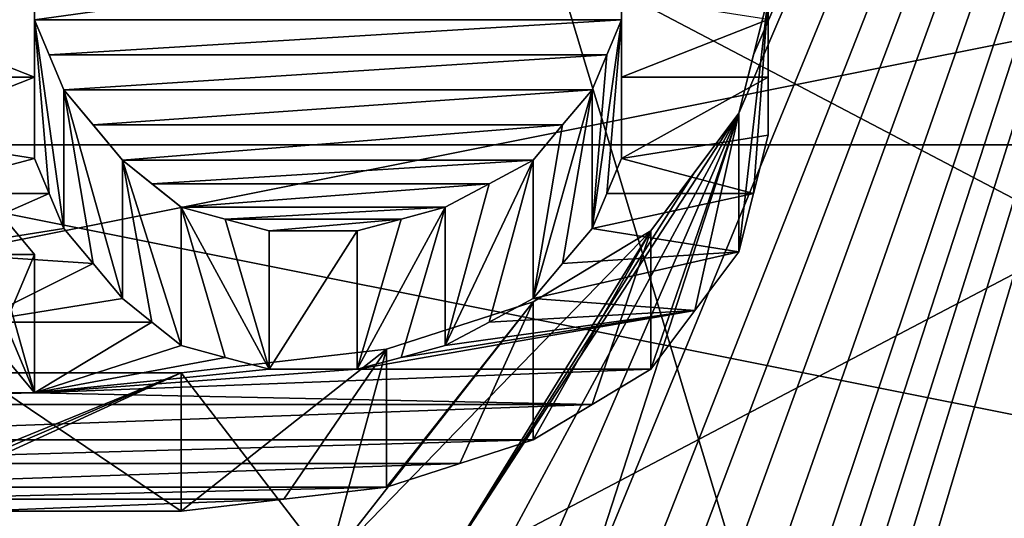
# Model space of a CAD drawing. Header units: millimetres. Extents: x -20 to 172, y -100 to 100.
# Tile 292 of 346: x 119.79 to 123.36, y 26.7 to 28.51. Entities that reach past the tile are written whole.
import ezdxf

# ---------------------------------------------------------------- set-up
doc = ezdxf.new("R2010")
doc.units = ezdxf.units.MM
doc.header["$LTSCALE"] = 37.722908
for name, color, linetype in [('1', 7, 'CONTINUOUS'), ('1803', 7, 'CONTINUOUS'), ('1820', 7, 'CONTINUOUS'), ('2406', 7, 'CONTINUOUS'), ('2407', 7, 'CONTINUOUS'), ('3', 7, 'CONTINUOUS'), ('3021', 7, 'CONTINUOUS'), ('3038', 7, 'CONTINUOUS'), ('3327', 7, 'CONTINUOUS'), ('3328', 7, 'CONTINUOUS'), ('3337', 7, 'CONTINUOUS'), ('3338', 7, 'CONTINUOUS'), ('3339', 7, 'CONTINUOUS'), ('3340', 7, 'CONTINUOUS'), ('3341', 7, 'CONTINUOUS'), ('3342', 7, 'CONTINUOUS'), ('3343', 7, 'CONTINUOUS'), ('3344', 7, 'CONTINUOUS'), ('3345', 7, 'CONTINUOUS'), ('3346', 7, 'CONTINUOUS'), ('3398', 7, 'CONTINUOUS'), ('3399', 7, 'CONTINUOUS'), ('3400', 7, 'CONTINUOUS'), ('3401', 7, 'CONTINUOUS'), ('3402', 7, 'CONTINUOUS'), ('3403', 7, 'CONTINUOUS'), ('3404', 7, 'CONTINUOUS'), ('3417', 7, 'CONTINUOUS'), ('3418', 7, 'CONTINUOUS'), ('3624', 7, 'CONTINUOUS'), ('3625', 7, 'CONTINUOUS'), ('3628', 7, 'CONTINUOUS'), ('3629', 7, 'CONTINUOUS'), ('3630', 7, 'CONTINUOUS'), ('3631', 7, 'CONTINUOUS'), ('43', 7, 'CONTINUOUS'), ('48', 7, 'CONTINUOUS')]:
    doc.layers.add(name, color=color, linetype=linetype)

msp = doc.modelspace()

# ---------------------------------------------------------------- linework, layer by layer
at = {"layer": '1', "color": 250, "linetype": 'Continuous', "true_color": 0x323232}
for points in [[(157, 29.75), (-19.8395, 29.75), (-19.8395, 25.7643, -14.875), (157, 29.75)], [(157, 25.7643, -14.875), (157, 29.75), (-19.8395, 25.7643, -14.875), (157, 25.7643, -14.875)]]:
    msp.add_3dface(points, dxfattribs=at)
at = {"layer": '1803', "color": 250, "linetype": 'Continuous', "true_color": 0x323232}
for points in [[(153.1595, 21.125, -36.5896), (153.1595, 34.3891, -24.5448), (86.8405, 21.125, -36.5896), (153.1595, 21.125, -36.5896)], [(86.8405, 21.125, -36.5896), (153.1595, 34.3891, -24.5448), (86.8405, 34.3891, -24.5448), (86.8405, 21.125, -36.5896)]]:
    msp.add_3dface(points, dxfattribs=at)
at = {"layer": '1820', "color": 250, "linetype": 'Continuous', "true_color": 0x323232}
for points in [[(126.2299, 37.1295, -30.8134), (126.2299, 24.125, -41.7857), (122.4469, 37.1167, -30.8288), (126.2299, 37.1295, -30.8134)], [(122.4469, 37.1167, -30.8288), (126.2299, 24.125, -41.7857), (122.3936, 36.9029, -31.0844), (122.4469, 37.1167, -30.8288)], [(122.3936, 36.9029, -31.0844), (126.2299, 24.125, -41.7857), (122.2343, 36.7243, -31.2952), (122.3936, 36.9029, -31.0844)], [(122.2343, 36.7243, -31.2952), (126.2299, 24.125, -41.7857), (122.0745, 36.5444, -31.5051), (122.2343, 36.7243, -31.2952)], [(122.0745, 36.5444, -31.5051), (126.2299, 24.125, -41.7857), (121.915, 36.4363, -31.63), (122.0745, 36.5444, -31.5051)], [(121.915, 36.4363, -31.63), (126.2299, 24.125, -41.7857), (121.7553, 36.3277, -31.7547), (121.915, 36.4363, -31.63)], [(121.7553, 36.3277, -31.7547), (126.2299, 24.125, -41.7857), (121.5427, 36.2552, -31.8374), (121.7553, 36.3277, -31.7547)], [(121.5427, 36.2552, -31.8374), (126.2299, 24.125, -41.7857), (121.3298, 36.1825, -31.92), (121.5427, 36.2552, -31.8374)], [(121.3298, 36.1825, -31.92), (126.2299, 24.125, -41.7857), (121.1703, 36.1462, -31.9612), (121.3298, 36.1825, -31.92)], [(121.1703, 36.1462, -31.9612), (126.2299, 24.125, -41.7857), (121.0106, 36.1098, -32.0023), (121.1703, 36.1462, -31.9612)], [(121.0106, 36.1098, -32.0023), (126.2299, 24.125, -41.7857), (120.7448, 36.0733, -32.0433), (121.0106, 36.1098, -32.0023)], [(120.7448, 36.0733, -32.0433), (126.2299, 24.125, -41.7857), (120.4787, 36.0369, -32.0844), (120.7448, 36.0733, -32.0433)], [(119.0957, 26.6764, -40.2049), (119.5213, 36.0369, -32.0844), (122.5, 26.1526, -40.5476), (119.0957, 26.6764, -40.2049)], [(120.4787, 36.0369, -32.0844), (126.2299, 24.125, -41.7857), (119.5213, 36.0369, -32.0844), (120.4787, 36.0369, -32.0844)], [(119.5213, 36.0369, -32.0844), (126.2299, 24.125, -41.7857), (122.5, 26.1526, -40.5476), (119.5213, 36.0369, -32.0844)]]:
    msp.add_3dface(points, dxfattribs=at)
at = {"layer": '2406', "color": 250, "linetype": 'Continuous', "true_color": 0x323232}
for points in [[(81.5, 31.6164, -35.1136), (158.5, 14.6011, -44.9374), (81.5, 14.6011, -44.9374), (81.5, 31.6164, -35.1136)], [(158.5, 31.6164, -35.1136), (158.5, 14.6011, -44.9374), (81.5, 31.6164, -35.1136), (158.5, 31.6164, -35.1136)]]:
    msp.add_3dface(points, dxfattribs=at)
at = {"layer": '2407', "color": 250, "linetype": 'Continuous', "true_color": 0x323232}
for points in [[(158.5, 32.9547, -36.5999), (158.5, 15.2191, -46.8395), (81.5, 32.9547, -36.5999), (158.5, 32.9547, -36.5999)], [(81.5, 32.9547, -36.5999), (158.5, 15.2191, -46.8395), (81.5, 15.2191, -46.8395), (81.5, 32.9547, -36.5999)]]:
    msp.add_3dface(points, dxfattribs=at)
at = {"layer": '3', "color": 250, "linetype": 'Continuous', "true_color": 0x323232}
for points in [[(-19.8395, 29.75), (157, 29.75), (157, 25.7643, 14.875), (-19.8395, 29.75)], [(-19.8395, 29.75), (157, 25.7643, 14.875), (-19.8395, 25.7643, 14.875), (-19.8395, 29.75)]]:
    msp.add_3dface(points, dxfattribs=at)
at = {"layer": '3021', "color": 250, "linetype": 'Continuous', "true_color": 0x323232}
for points in [[(153.1595, 34.3891, 24.5448), (153.1595, 21.125, 36.5896), (86.8405, 34.3891, 24.5448), (153.1595, 34.3891, 24.5448)], [(86.8405, 34.3891, 24.5448), (153.1595, 21.125, 36.5896), (86.8405, 21.125, 36.5896), (86.8405, 34.3891, 24.5448)]]:
    msp.add_3dface(points, dxfattribs=at)
at = {"layer": '3038', "color": 250, "linetype": 'Continuous', "true_color": 0x323232}
for points in [[(121.9681, 26.2752, 40.4682), (126.2299, 37.1295, 30.8134), (121.8085, 26.3626, 40.4113), (121.9681, 26.2752, 40.4682)], [(121.8085, 26.3626, 40.4113), (126.2299, 37.1295, 30.8134), (122.3936, 28.1724, 39.1711), (121.8085, 26.3626, 40.4113)], [(122.0745, 26.1438, 40.5532), (126.2299, 37.1295, 30.8134), (121.9681, 26.2752, 40.4682), (122.0745, 26.1438, 40.5532)], [(122.1809, 26.0122, 40.6378), (126.2299, 37.1295, 30.8134), (122.0745, 26.1438, 40.5532), (122.1809, 26.0122, 40.6378)], [(122.2872, 25.8363, 40.7498), (126.2299, 37.1295, 30.8134), (122.1809, 26.0122, 40.6378), (122.2872, 25.8363, 40.7498)], [(122.3936, 25.66, 40.8611), (126.2299, 37.1295, 30.8134), (122.2872, 25.8363, 40.7498), (122.3936, 25.66, 40.8611)], [(122.4468, 25.4832, 40.9715), (126.2299, 37.1295, 30.8134), (122.3936, 25.66, 40.8611), (122.4468, 25.4832, 40.9715)], [(122.3936, 28.1724, 39.1711), (126.2299, 37.1295, 30.8134), (122.4468, 28.3846, 39.0176), (122.3936, 28.1724, 39.1711)], [(122.5, 25.306, 41.0813), (126.2299, 37.1295, 30.8134), (122.4468, 25.4832, 40.9715), (122.5, 25.306, 41.0813)], [(122.4468, 28.3846, 39.0176), (126.2299, 37.1295, 30.8134), (122.5, 28.596, 38.863), (122.4468, 28.3846, 39.0176)], [(126.2299, 24.125, 41.7857), (126.2299, 37.1295, 30.8134), (122.5, 24.5926, 41.5123), (126.2299, 24.125, 41.7857)], [(122.5, 24.5926, 41.5123), (126.2299, 37.1295, 30.8134), (122.5, 24.9502, 41.2983), (122.5, 24.5926, 41.5123)], [(122.5, 24.9502, 41.2983), (126.2299, 37.1295, 30.8134), (122.5, 25.306, 41.0813), (122.5, 24.9502, 41.2983)], [(121.9681, 28.5115, 38.925), (121.9681, 28.8068, 38.707), (119.8404, 28.5115, 38.925), (121.9681, 28.5115, 38.925)], [(119.8404, 28.5115, 38.925), (121.9681, 28.8068, 38.707), (119.8404, 28.8068, 38.707), (119.8404, 28.5115, 38.925)], [(119.8936, 28.3846, 39.0177), (121.9681, 28.5115, 38.925), (119.8404, 28.5115, 38.925), (119.8936, 28.3846, 39.0177)], [(121.9149, 28.3846, 39.0177), (121.9681, 28.5115, 38.925), (119.8936, 28.3846, 39.0177), (121.9149, 28.3846, 39.0177)], [(119.9468, 28.2574, 39.1099), (121.9149, 28.3846, 39.0177), (119.8936, 28.3846, 39.0177), (119.9468, 28.2574, 39.1099)], [(121.8617, 28.2574, 39.1099), (121.9149, 28.3846, 39.0177), (119.9468, 28.2574, 39.1099), (121.8617, 28.2574, 39.1099)], [(120.0532, 28.13, 39.2016), (121.8617, 28.2574, 39.1099), (119.9468, 28.2574, 39.1099), (120.0532, 28.13, 39.2016)], [(121.7553, 28.13, 39.2016), (121.8617, 28.2574, 39.1099), (120.0532, 28.13, 39.2016), (121.7553, 28.13, 39.2016)], [(121.3298, 26.5371, 40.297), (121.4894, 26.4935, 40.3256), (122.3936, 28.1724, 39.1711), (121.3298, 26.5371, 40.297)], [(122.2341, 27.9597, 39.3233), (121.3298, 26.5371, 40.297), (122.3936, 28.1724, 39.1711), (122.2341, 27.9597, 39.3233)], [(121.4894, 26.4935, 40.3256), (121.6489, 26.4499, 40.3542), (122.3936, 28.1724, 39.1711), (121.4894, 26.4935, 40.3256)], [(121.6489, 26.4499, 40.3542), (121.8085, 26.3626, 40.4113), (122.3936, 28.1724, 39.1711), (121.6489, 26.4499, 40.3542)], [(120.1596, 28.0022, 39.293), (121.7553, 28.13, 39.2016), (120.0532, 28.13, 39.2016), (120.1596, 28.0022, 39.293)], [(121.6489, 28.0022, 39.293), (121.7553, 28.13, 39.2016), (120.1596, 28.0022, 39.293), (121.6489, 28.0022, 39.293)], [(120.2659, 27.917, 39.3536), (121.6489, 28.0022, 39.293), (120.1596, 28.0022, 39.293), (120.2659, 27.917, 39.3536)], [(121.4894, 27.917, 39.3536), (121.6489, 28.0022, 39.293), (120.2659, 27.917, 39.3536), (121.4894, 27.917, 39.3536)], [(122.0745, 27.7461, 39.4743), (121.3298, 26.5371, 40.297), (122.2341, 27.9597, 39.3233), (122.0745, 27.7461, 39.4743)], [(119.8404, 27.6605, 39.5343), (119.6276, 27.9171, 39.3535), (119.6277, 27.6605, 39.5343), (119.8404, 27.6605, 39.5343)], [(120.3723, 27.8316, 39.414), (121.4894, 27.917, 39.3536), (120.2659, 27.917, 39.3536), (120.3723, 27.8316, 39.414)], [(121.3298, 27.8316, 39.414), (121.4894, 27.917, 39.3536), (120.3723, 27.8316, 39.414), (121.3298, 27.8316, 39.414)], [(120.5319, 27.7888, 39.4442), (121.3298, 27.8316, 39.414), (120.3723, 27.8316, 39.414), (120.5319, 27.7888, 39.4442)], [(121.1702, 27.7888, 39.4442), (121.3298, 27.8316, 39.414), (120.5319, 27.7888, 39.4442), (121.1702, 27.7888, 39.4442)], [(120.6915, 27.7461, 39.4743), (121.1702, 27.7888, 39.4442), (120.5319, 27.7888, 39.4442), (120.6915, 27.7461, 39.4743)], [(121.0106, 27.7461, 39.4743), (121.1702, 27.7888, 39.4442), (120.6915, 27.7461, 39.4743), (121.0106, 27.7461, 39.4743)], [(120.9043, 26.5371, 40.297), (121.3298, 26.5371, 40.297), (122.0745, 27.7461, 39.4743), (120.9043, 26.5371, 40.297)], [(121.6489, 27.4889, 39.6538), (120.9043, 26.5371, 40.297), (122.0745, 27.7461, 39.4743), (121.6489, 27.4889, 39.6538)], [(121.117, 27.3168, 39.7725), (120.9043, 26.5371, 40.297), (121.6489, 27.4889, 39.6538), (121.117, 27.3168, 39.7725)], [(120.3723, 27.2307, 39.8316), (120.9043, 26.5371, 40.297), (121.117, 27.3168, 39.7725), (120.3723, 27.2307, 39.8316)], [(118.2447, 26.3626, 40.4113), (118.4575, 26.4063, 40.3828), (120.3723, 27.2307, 39.8316), (118.2447, 26.3626, 40.4113)], [(119.6277, 27.2307, 39.8316), (118.2447, 26.3626, 40.4113), (120.3723, 27.2307, 39.8316), (119.6277, 27.2307, 39.8316)], [(118.4575, 26.4063, 40.3828), (118.6702, 26.4499, 40.3542), (120.3723, 27.2307, 39.8316), (118.4575, 26.4063, 40.3828)], [(118.6702, 26.4499, 40.3542), (120.9043, 26.5371, 40.297), (120.3723, 27.2307, 39.8316), (118.6702, 26.4499, 40.3542)]]:
    msp.add_3dface(points, dxfattribs=at)
at = {"layer": '3327', "color": 250, "linetype": 'Continuous', "true_color": 0x323232}
for points in [[(119.8404, 27.6605, 39.5343), (119.6277, 27.6605, 39.5343), (119.6277, 27.1585, 38.6649), (119.8404, 27.6605, 39.5343)], [(119.8404, 27.1585, 38.6649), (119.8404, 27.6605, 39.5343), (119.6277, 27.1585, 38.6649), (119.8404, 27.1585, 38.6649)]]:
    msp.add_3dface(points, dxfattribs=at)
at = {"layer": '3328', "color": 250, "linetype": 'Continuous', "true_color": 0x323232}
for points in [[(119.4149, 28.1724, 39.1711), (119.6276, 27.9171, 39.3535), (119.8404, 27.1585, 38.6649), (119.4149, 28.1724, 39.1711)], [(119.6276, 27.4148, 38.4836), (119.4149, 28.1724, 39.1711), (119.8404, 27.1585, 38.6649), (119.6276, 27.4148, 38.4836)], [(119.6276, 27.9171, 39.3535), (119.8404, 27.6605, 39.5343), (119.8404, 27.1585, 38.6649), (119.6276, 27.9171, 39.3535)]]:
    msp.add_3dface(points, dxfattribs=at)
at = {"layer": '3337', "color": 250, "linetype": 'Continuous', "true_color": 0x323232}
for points in [[(119.8404, 28.5115, 38.925), (119.8404, 28.8068, 38.707), (119.8404, 29.1004, 38.4867), (119.8404, 28.5115, 38.925)], [(119.8404, 28.5115, 38.925), (119.8404, 29.1004, 38.4867), (119.8404, 28.0085, 38.0538), (119.8404, 28.5115, 38.925)], [(119.8404, 28.0085, 38.0538), (119.8404, 29.1004, 38.4867), (119.8404, 28.3033, 37.835), (119.8404, 28.0085, 38.0538)], [(119.8404, 28.3033, 37.835), (119.8404, 29.1004, 38.4867), (119.8404, 28.5965, 37.6139), (119.8404, 28.3033, 37.835)]]:
    msp.add_3dface(points, dxfattribs=at)
at = {"layer": '3338', "color": 250, "linetype": 'Continuous', "true_color": 0x323232}
for points in [[(119.9468, 28.2574, 39.1099), (119.8936, 28.3846, 39.0177), (119.8404, 28.5115, 38.925), (119.9468, 28.2574, 39.1099)], [(119.9468, 28.2574, 39.1099), (119.8404, 28.5115, 38.925), (119.9468, 27.7547, 38.2392), (119.9468, 28.2574, 39.1099)], [(119.9468, 27.7547, 38.2392), (119.8404, 28.5115, 38.925), (119.8936, 27.8817, 38.1467), (119.9468, 27.7547, 38.2392)], [(119.8936, 27.8817, 38.1467), (119.8404, 28.5115, 38.925), (119.8404, 28.0085, 38.0538), (119.8936, 27.8817, 38.1467)]]:
    msp.add_3dface(points, dxfattribs=at)
at = {"layer": '3339', "color": 250, "linetype": 'Continuous', "true_color": 0x323232}
for points in [[(120.1596, 28.0022, 39.293), (120.0532, 28.13, 39.2016), (119.9468, 28.2574, 39.1099), (120.1596, 28.0022, 39.293)], [(120.1596, 28.0022, 39.293), (119.9468, 28.2574, 39.1099), (120.1596, 27.4999, 38.4229), (120.1596, 28.0022, 39.293)], [(120.1596, 27.4999, 38.4229), (119.9468, 28.2574, 39.1099), (120.0532, 27.6275, 38.3313), (120.1596, 27.4999, 38.4229)], [(120.0532, 27.6275, 38.3313), (119.9468, 28.2574, 39.1099), (119.9468, 27.7547, 38.2392), (120.0532, 27.6275, 38.3313)]]:
    msp.add_3dface(points, dxfattribs=at)
at = {"layer": '3340', "color": 250, "linetype": 'Continuous', "true_color": 0x323232}
for points in [[(120.3723, 27.8316, 39.414), (120.2659, 27.917, 39.3536), (120.1596, 28.0022, 39.293), (120.3723, 27.8316, 39.414)], [(120.3723, 27.8316, 39.414), (120.1596, 28.0022, 39.293), (120.3723, 27.3294, 38.5443), (120.3723, 27.8316, 39.414)], [(120.3723, 27.3294, 38.5443), (120.1596, 28.0022, 39.293), (120.2659, 27.4147, 38.4837), (120.3723, 27.3294, 38.5443)], [(120.2659, 27.4147, 38.4837), (120.1596, 28.0022, 39.293), (120.1596, 27.4999, 38.4229), (120.2659, 27.4147, 38.4837)]]:
    msp.add_3dface(points, dxfattribs=at)
at = {"layer": '3341', "color": 250, "linetype": 'Continuous', "true_color": 0x323232}
for points in [[(120.3723, 27.8316, 39.414), (120.6915, 27.244, 38.6047), (120.5319, 27.7888, 39.4442), (120.3723, 27.8316, 39.414)], [(120.6915, 27.244, 38.6047), (120.3723, 27.8316, 39.414), (120.5319, 27.2868, 38.5745), (120.6915, 27.244, 38.6047)], [(120.5319, 27.2868, 38.5745), (120.3723, 27.8316, 39.414), (120.3723, 27.3294, 38.5443), (120.5319, 27.2868, 38.5745)], [(120.6915, 27.7461, 39.4743), (120.5319, 27.7888, 39.4442), (120.6915, 27.244, 38.6047), (120.6915, 27.7461, 39.4743)]]:
    msp.add_3dface(points, dxfattribs=at)
at = {"layer": '3342', "color": 250, "linetype": 'Continuous', "true_color": 0x323232}
for points in [[(121.0106, 27.7461, 39.4743), (120.6915, 27.7461, 39.4743), (120.6915, 27.244, 38.6047), (121.0106, 27.7461, 39.4743)], [(121.0106, 27.244, 38.6047), (121.0106, 27.7461, 39.4743), (120.6915, 27.244, 38.6047), (121.0106, 27.244, 38.6047)]]:
    msp.add_3dface(points, dxfattribs=at)
at = {"layer": '3343', "color": 250, "linetype": 'Continuous', "true_color": 0x323232}
for points in [[(121.3298, 27.8316, 39.414), (121.1702, 27.7888, 39.4442), (121.0106, 27.244, 38.6047), (121.3298, 27.8316, 39.414)], [(121.1702, 27.2868, 38.5745), (121.3298, 27.8316, 39.414), (121.0106, 27.244, 38.6047), (121.1702, 27.2868, 38.5745)], [(121.3298, 27.3294, 38.5443), (121.3298, 27.8316, 39.414), (121.1702, 27.2868, 38.5745), (121.3298, 27.3294, 38.5443)], [(121.1702, 27.7888, 39.4442), (121.0106, 27.7461, 39.4743), (121.0106, 27.244, 38.6047), (121.1702, 27.7888, 39.4442)]]:
    msp.add_3dface(points, dxfattribs=at)
at = {"layer": '3344', "color": 250, "linetype": 'Continuous', "true_color": 0x323232}
for points in [[(121.6489, 28.0022, 39.293), (121.4894, 27.917, 39.3536), (121.3298, 27.3294, 38.5443), (121.6489, 28.0022, 39.293)], [(121.4894, 27.4147, 38.4837), (121.6489, 28.0022, 39.293), (121.3298, 27.3294, 38.5443), (121.4894, 27.4147, 38.4837)], [(121.6489, 27.4999, 38.4229), (121.6489, 28.0022, 39.293), (121.4894, 27.4147, 38.4837), (121.6489, 27.4999, 38.4229)], [(121.4894, 27.917, 39.3536), (121.3298, 27.8316, 39.414), (121.3298, 27.3294, 38.5443), (121.4894, 27.917, 39.3536)]]:
    msp.add_3dface(points, dxfattribs=at)
at = {"layer": '3345', "color": 250, "linetype": 'Continuous', "true_color": 0x323232}
for points in [[(121.8617, 28.2574, 39.1099), (121.7553, 28.13, 39.2016), (121.6489, 27.4999, 38.4229), (121.8617, 28.2574, 39.1099)], [(121.7553, 27.6275, 38.3313), (121.8617, 28.2574, 39.1099), (121.6489, 27.4999, 38.4229), (121.7553, 27.6275, 38.3313)], [(121.8617, 27.7547, 38.2392), (121.8617, 28.2574, 39.1099), (121.7553, 27.6275, 38.3313), (121.8617, 27.7547, 38.2392)], [(121.7553, 28.13, 39.2016), (121.6489, 28.0022, 39.293), (121.6489, 27.4999, 38.4229), (121.7553, 28.13, 39.2016)]]:
    msp.add_3dface(points, dxfattribs=at)
at = {"layer": '3346', "color": 250, "linetype": 'Continuous', "true_color": 0x323232}
for points in [[(119.3085, 28.5128, 37.6773), (119.8404, 28.3033, 37.835), (119.8404, 28.5965, 37.6139), (119.3085, 28.5128, 37.6773)], [(122.5, 28.5128, 37.6773), (121.9681, 28.5965, 37.6139), (121.9681, 28.3033, 37.835), (122.5, 28.5128, 37.6773)], [(119.3085, 28.5128, 37.6773), (119.3085, 28.3033, 37.835), (119.8404, 28.3033, 37.835), (119.3085, 28.5128, 37.6773)], [(122.5, 28.3033, 37.835), (122.5, 28.5128, 37.6773), (121.9681, 28.3033, 37.835), (122.5, 28.3033, 37.835)], [(119.3085, 28.3033, 37.835), (119.3085, 28.0928, 37.9915), (119.8404, 28.3033, 37.835), (119.3085, 28.3033, 37.835)], [(119.3085, 28.0928, 37.9915), (119.8404, 28.0085, 38.0538), (119.8404, 28.3033, 37.835), (119.3085, 28.0928, 37.9915)], [(122.5, 28.0928, 37.9915), (122.5, 28.3033, 37.835), (121.9681, 28.0085, 38.0538), (122.5, 28.0928, 37.9915)], [(122.5, 28.3033, 37.835), (121.9681, 28.3033, 37.835), (121.9681, 28.0085, 38.0538), (122.5, 28.3033, 37.835)], [(119.3085, 28.0928, 37.9915), (119.3617, 27.8818, 38.1467), (119.8404, 28.0085, 38.0538), (119.3085, 28.0928, 37.9915)], [(122.4468, 27.8818, 38.1467), (122.5, 28.0928, 37.9915), (121.9681, 28.0085, 38.0538), (122.4468, 27.8818, 38.1467)], [(119.3617, 27.8818, 38.1467), (119.8936, 27.8817, 38.1467), (119.8404, 28.0085, 38.0538), (119.3617, 27.8818, 38.1467)], [(122.4468, 27.8818, 38.1467), (121.9681, 28.0085, 38.0538), (121.9149, 27.8817, 38.1467), (122.4468, 27.8818, 38.1467)], [(119.3617, 27.8818, 38.1467), (119.4149, 27.6699, 38.3007), (119.8936, 27.8817, 38.1467), (119.3617, 27.8818, 38.1467)], [(119.4149, 27.6699, 38.3007), (119.9468, 27.7547, 38.2392), (119.8936, 27.8817, 38.1467), (119.4149, 27.6699, 38.3007)], [(122.3936, 27.6699, 38.3007), (122.4468, 27.8818, 38.1467), (121.8617, 27.7547, 38.2392), (122.3936, 27.6699, 38.3007)], [(122.4468, 27.8818, 38.1467), (121.9149, 27.8817, 38.1467), (121.8617, 27.7547, 38.2392), (122.4468, 27.8818, 38.1467)], [(119.4149, 27.6699, 38.3007), (120.0532, 27.6275, 38.3313), (119.9468, 27.7547, 38.2392), (119.4149, 27.6699, 38.3007)], [(122.3936, 27.6699, 38.3007), (121.8617, 27.7547, 38.2392), (121.7553, 27.6275, 38.3313), (122.3936, 27.6699, 38.3007)], [(119.4149, 27.6699, 38.3007), (119.6276, 27.4148, 38.4836), (120.0532, 27.6275, 38.3313), (119.4149, 27.6699, 38.3007)], [(122.2341, 27.4574, 38.4533), (122.3936, 27.6699, 38.3007), (121.6489, 27.4999, 38.4229), (122.2341, 27.4574, 38.4533)], [(122.3936, 27.6699, 38.3007), (121.7553, 27.6275, 38.3313), (121.6489, 27.4999, 38.4229), (122.3936, 27.6699, 38.3007)], [(119.6276, 27.4148, 38.4836), (120.1596, 27.4999, 38.4229), (120.0532, 27.6275, 38.3313), (119.6276, 27.4148, 38.4836)], [(119.6276, 27.4148, 38.4836), (120.2659, 27.4147, 38.4837), (120.1596, 27.4999, 38.4229), (119.6276, 27.4148, 38.4836)], [(122.2341, 27.4574, 38.4533), (121.6489, 27.4999, 38.4229), (121.4894, 27.4147, 38.4837), (122.2341, 27.4574, 38.4533)], [(122.0745, 27.244, 38.6047), (122.2341, 27.4574, 38.4533), (121.0106, 27.244, 38.6047), (122.0745, 27.244, 38.6047)], [(122.2341, 27.4574, 38.4533), (121.1702, 27.2868, 38.5745), (121.0106, 27.244, 38.6047), (122.2341, 27.4574, 38.4533)], [(122.2341, 27.4574, 38.4533), (121.3298, 27.3294, 38.5443), (121.1702, 27.2868, 38.5745), (122.2341, 27.4574, 38.4533)], [(122.2341, 27.4574, 38.4533), (121.4894, 27.4147, 38.4837), (121.3298, 27.3294, 38.5443), (122.2341, 27.4574, 38.4533)], [(119.6276, 27.4148, 38.4836), (119.8404, 27.1585, 38.6649), (120.2659, 27.4147, 38.4837), (119.6276, 27.4148, 38.4836)], [(119.8404, 27.1585, 38.6649), (120.3723, 27.3294, 38.5443), (120.2659, 27.4147, 38.4837), (119.8404, 27.1585, 38.6649)], [(119.8404, 27.1585, 38.6649), (120.5319, 27.2868, 38.5745), (120.3723, 27.3294, 38.5443), (119.8404, 27.1585, 38.6649)], [(119.8404, 27.1585, 38.6649), (120.6915, 27.244, 38.6047), (120.5319, 27.2868, 38.5745), (119.8404, 27.1585, 38.6649)], [(119.8404, 27.1585, 38.6649), (121.8617, 27.1157, 38.6949), (122.0745, 27.244, 38.6047), (119.8404, 27.1585, 38.6649)], [(119.8404, 27.1585, 38.6649), (122.0745, 27.244, 38.6047), (121.0106, 27.244, 38.6047), (119.8404, 27.1585, 38.6649)], [(119.8404, 27.1585, 38.6649), (121.0106, 27.244, 38.6047), (120.6915, 27.244, 38.6047), (119.8404, 27.1585, 38.6649)], [(119.8404, 27.1585, 38.6649), (119.6277, 27.1585, 38.6649), (118.1383, 27.1157, 38.6949), (119.8404, 27.1585, 38.6649)], [(119.8404, 27.1585, 38.6649), (118.1383, 27.1157, 38.6949), (121.8617, 27.1157, 38.6949), (119.8404, 27.1585, 38.6649)], [(118.1383, 27.1157, 38.6949), (118.3511, 26.9871, 38.7848), (121.8617, 27.1157, 38.6949), (118.1383, 27.1157, 38.6949)], [(118.3511, 26.9871, 38.7848), (121.6489, 26.9871, 38.7848), (121.8617, 27.1157, 38.6949), (118.3511, 26.9871, 38.7848)], [(118.3511, 26.9871, 38.7848), (118.617, 26.9013, 38.8444), (121.6489, 26.9871, 38.7848), (118.3511, 26.9871, 38.7848)], [(118.617, 26.9013, 38.8444), (121.383, 26.9013, 38.8444), (121.6489, 26.9871, 38.7848), (118.617, 26.9013, 38.8444)], [(118.617, 26.9013, 38.8444), (118.883, 26.8153, 38.9038), (121.383, 26.9013, 38.8444), (118.617, 26.9013, 38.8444)], [(118.883, 26.8153, 38.9038), (121.117, 26.8153, 38.9038), (121.383, 26.9013, 38.8444), (118.883, 26.8153, 38.9038)], [(118.883, 26.8153, 38.9038), (119.2553, 26.7723, 38.9334), (121.117, 26.8153, 38.9038), (118.883, 26.8153, 38.9038)], [(119.2553, 26.7723, 38.9334), (120.7447, 26.7723, 38.9334), (121.117, 26.8153, 38.9038), (119.2553, 26.7723, 38.9334)], [(119.2553, 26.7723, 38.9334), (119.6277, 26.7292, 38.963), (120.7447, 26.7723, 38.9334), (119.2553, 26.7723, 38.9334)], [(119.6277, 26.7292, 38.963), (120.3723, 26.7292, 38.963), (120.7447, 26.7723, 38.9334), (119.6277, 26.7292, 38.963)]]:
    msp.add_3dface(points, dxfattribs=at)
at = {"layer": '3398', "color": 250, "linetype": 'Continuous', "true_color": 0x323232}
for points in [[(119.6277, 27.2307, 39.8316), (120.3723, 27.2307, 39.8316), (120.3723, 26.7292, 38.963), (119.6277, 27.2307, 39.8316)], [(119.6277, 26.7292, 38.963), (119.6277, 27.2307, 39.8316), (120.3723, 26.7292, 38.963), (119.6277, 26.7292, 38.963)]]:
    msp.add_3dface(points, dxfattribs=at)
at = {"layer": '3399', "color": 250, "linetype": 'Continuous', "true_color": 0x323232}
for points in [[(120.3723, 27.2307, 39.8316), (121.117, 27.3168, 39.7725), (120.3723, 26.7292, 38.963), (120.3723, 27.2307, 39.8316)], [(120.3723, 26.7292, 38.963), (121.117, 27.3168, 39.7725), (120.7447, 26.7723, 38.9334), (120.3723, 26.7292, 38.963)], [(120.7447, 26.7723, 38.9334), (121.117, 27.3168, 39.7725), (121.117, 26.8153, 38.9038), (120.7447, 26.7723, 38.9334)]]:
    msp.add_3dface(points, dxfattribs=at)
at = {"layer": '3400', "color": 250, "linetype": 'Continuous', "true_color": 0x323232}
for points in [[(121.117, 27.3168, 39.7725), (121.6489, 27.4889, 39.6538), (121.117, 26.8153, 38.9038), (121.117, 27.3168, 39.7725)], [(121.117, 26.8153, 38.9038), (121.6489, 27.4889, 39.6538), (121.383, 26.9013, 38.8444), (121.117, 26.8153, 38.9038)], [(121.383, 26.9013, 38.8444), (121.6489, 27.4889, 39.6538), (121.6489, 26.9871, 38.7848), (121.383, 26.9013, 38.8444)]]:
    msp.add_3dface(points, dxfattribs=at)
at = {"layer": '3401', "color": 250, "linetype": 'Continuous', "true_color": 0x323232}
for points in [[(121.6489, 27.4889, 39.6538), (122.0745, 27.7461, 39.4743), (121.6489, 26.9871, 38.7848), (121.6489, 27.4889, 39.6538)], [(121.6489, 26.9871, 38.7848), (122.0745, 27.7461, 39.4743), (121.8617, 27.1157, 38.6949), (121.6489, 26.9871, 38.7848)], [(121.8617, 27.1157, 38.6949), (122.0745, 27.7461, 39.4743), (122.0745, 27.244, 38.6047), (121.8617, 27.1157, 38.6949)]]:
    msp.add_3dface(points, dxfattribs=at)
at = {"layer": '3402', "color": 250, "linetype": 'Continuous', "true_color": 0x323232}
for points in [[(122.0745, 27.7461, 39.4743), (122.2341, 27.9597, 39.3233), (122.3936, 28.1724, 39.1711), (122.0745, 27.7461, 39.4743)], [(122.0745, 27.7461, 39.4743), (122.3936, 28.1724, 39.1711), (122.0745, 27.244, 38.6047), (122.0745, 27.7461, 39.4743)], [(122.0745, 27.244, 38.6047), (122.3936, 28.1724, 39.1711), (122.2341, 27.4574, 38.4533), (122.0745, 27.244, 38.6047)], [(122.2341, 27.4574, 38.4533), (122.3936, 28.1724, 39.1711), (122.3936, 27.6699, 38.3007), (122.2341, 27.4574, 38.4533)]]:
    msp.add_3dface(points, dxfattribs=at)
at = {"layer": '3403', "color": 250, "linetype": 'Continuous', "true_color": 0x323232}
for points in [[(122.3936, 28.1724, 39.1711), (122.4468, 28.3846, 39.0176), (122.5, 28.596, 38.863), (122.3936, 28.1724, 39.1711)], [(122.3936, 28.1724, 39.1711), (122.5, 28.596, 38.863), (122.3936, 27.6699, 38.3007), (122.3936, 28.1724, 39.1711)], [(122.3936, 27.6699, 38.3007), (122.5, 28.596, 38.863), (122.4468, 27.8818, 38.1467), (122.3936, 27.6699, 38.3007)], [(122.4468, 27.8818, 38.1467), (122.5, 28.596, 38.863), (122.5, 28.0928, 37.9915), (122.4468, 27.8818, 38.1467)]]:
    msp.add_3dface(points, dxfattribs=at)
at = {"layer": '3404', "color": 250, "linetype": 'Continuous', "true_color": 0x323232}
for points in [[(122.5, 28.596, 38.863), (122.5, 29.0166, 38.5499), (122.5, 28.0928, 37.9915), (122.5, 28.596, 38.863)], [(122.5, 28.0928, 37.9915), (122.5, 29.0166, 38.5499), (122.5, 28.3033, 37.835), (122.5, 28.0928, 37.9915)], [(122.5, 28.3033, 37.835), (122.5, 29.0166, 38.5499), (122.5, 28.5128, 37.6773), (122.5, 28.3033, 37.835)]]:
    msp.add_3dface(points, dxfattribs=at)
at = {"layer": '3417', "color": 250, "linetype": 'Continuous', "true_color": 0x323232}
for points in [[(121.9681, 29.1004, 38.4867), (121.9681, 28.8068, 38.707), (121.9681, 28.0085, 38.0538), (121.9681, 29.1004, 38.4867)], [(121.9681, 28.5965, 37.6139), (121.9681, 29.1004, 38.4867), (121.9681, 28.3033, 37.835), (121.9681, 28.5965, 37.6139)], [(121.9681, 28.3033, 37.835), (121.9681, 29.1004, 38.4867), (121.9681, 28.0085, 38.0538), (121.9681, 28.3033, 37.835)], [(121.9681, 28.8068, 38.707), (121.9681, 28.5115, 38.925), (121.9681, 28.0085, 38.0538), (121.9681, 28.8068, 38.707)]]:
    msp.add_3dface(points, dxfattribs=at)
at = {"layer": '3418', "color": 250, "linetype": 'Continuous', "true_color": 0x323232}
for points in [[(121.9681, 28.5115, 38.925), (121.9149, 28.3846, 39.0177), (121.8617, 27.7547, 38.2392), (121.9681, 28.5115, 38.925)], [(121.9149, 27.8817, 38.1467), (121.9681, 28.5115, 38.925), (121.8617, 27.7547, 38.2392), (121.9149, 27.8817, 38.1467)], [(121.9681, 28.0085, 38.0538), (121.9681, 28.5115, 38.925), (121.9149, 27.8817, 38.1467), (121.9681, 28.0085, 38.0538)], [(121.9149, 28.3846, 39.0177), (121.8617, 28.2574, 39.1099), (121.8617, 27.7547, 38.2392), (121.9149, 28.3846, 39.0177)]]:
    msp.add_3dface(points, dxfattribs=at)
at = {"layer": '3624', "color": 250, "linetype": 'Continuous', "true_color": 0x323232}
for points in [[(81.5, 14.6011, 44.9374), (158.5, 31.6164, 35.1136), (81.5, 31.6164, 35.1136), (81.5, 14.6011, 44.9374)], [(158.5, 14.6011, 44.9374), (158.5, 31.6164, 35.1136), (81.5, 14.6011, 44.9374), (158.5, 14.6011, 44.9374)]]:
    msp.add_3dface(points, dxfattribs=at)
at = {"layer": '3625', "color": 250, "linetype": 'Continuous', "true_color": 0x323232}
for points in [[(158.5, 15.2191, 46.8395), (158.5, 32.9547, 36.5999), (81.5, 15.2191, 46.8395), (158.5, 15.2191, 46.8395)], [(81.5, 15.2191, 46.8395), (158.5, 32.9547, 36.5999), (81.5, 32.9547, 36.5999), (81.5, 15.2191, 46.8395)]]:
    msp.add_3dface(points, dxfattribs=at)
at = {"layer": '3628', "color": 150, "linetype": 'Continuous', "true_color": 0x378cff}
for points in [[(72, 28.0584, -35.181), (72, 40.5443, -19.523), (172, 28.0584, -35.181), (72, 28.0584, -35.181)], [(72, 40.5443, -19.523), (172, 40.5443, -19.523), (172, 28.0584, -35.181), (72, 40.5443, -19.523)], [(72, 10.0141, -43.8712), (72, 28.0584, -35.181), (172, 10.0141, -43.8712), (72, 10.0141, -43.8712)], [(72, 28.0584, -35.181), (172, 28.0584, -35.181), (172, 10.0141, -43.8712), (72, 28.0584, -35.181)]]:
    msp.add_3dface(points, dxfattribs=at)
at = {"layer": '3629', "color": 150, "linetype": 'Continuous', "true_color": 0x378cff}
for points in [[(72, 40.5443, 19.523), (72, 28.0584, 35.181), (172, 40.5443, 19.523), (72, 40.5443, 19.523)], [(72, 28.0584, 35.181), (172, 28.0584, 35.181), (172, 40.5443, 19.523), (72, 28.0584, 35.181)], [(72, 28.0584, 35.181), (72, 10.0141, 43.8712), (172, 28.0584, 35.181), (72, 28.0584, 35.181)], [(72, 10.0141, 43.8712), (172, 10.0141, 43.8712), (172, 28.0584, 35.181), (72, 10.0141, 43.8712)]]:
    msp.add_3dface(points, dxfattribs=at)
at = {"layer": '3630', "color": 150, "linetype": 'Continuous', "true_color": 0x378cff}
for points in [[(72, 24.7574, 31.0421), (72, 35.7744, 17.2262), (172, 24.7574, 31.0421), (72, 24.7574, 31.0421)], [(72, 35.7744, 17.2262), (172, 35.7744, 17.2262), (172, 24.7574, 31.0421), (72, 35.7744, 17.2262)]]:
    msp.add_3dface(points, dxfattribs=at)
at = {"layer": '3631', "color": 150, "linetype": 'Continuous', "true_color": 0x378cff}
for points in [[(72, 35.7744, -17.2262), (72, 24.7574, -31.0421), (172, 35.7744, -17.2262), (72, 35.7744, -17.2262)], [(72, 24.7574, -31.0421), (172, 24.7574, -31.0421), (172, 35.7744, -17.2262), (72, 24.7574, -31.0421)]]:
    msp.add_3dface(points, dxfattribs=at)
at = {"layer": '43', "color": 250, "linetype": 'Continuous', "true_color": 0x323232}
for points in [[(118.3207, 30.5274, 17.625), (118.3207, 24.9255, 24.9255), (128.9793, 30.5274, 17.625), (118.3207, 30.5274, 17.625)], [(128.9793, 30.5274, 17.625), (118.3207, 24.9255, 24.9255), (128.9793, 24.9255, 24.9255), (128.9793, 30.5274, 17.625)]]:
    msp.add_3dface(points, dxfattribs=at)
at = {"layer": '48', "color": 250, "linetype": 'Continuous', "true_color": 0x323232}
for points in [[(118.3207, 24.9255, -24.9255), (118.3207, 30.5274, -17.625), (128.9793, 24.9255, -24.9255), (118.3207, 24.9255, -24.9255)], [(128.9793, 24.9255, -24.9255), (118.3207, 30.5274, -17.625), (128.9793, 30.5274, -17.625), (128.9793, 24.9255, -24.9255)]]:
    msp.add_3dface(points, dxfattribs=at)

doc.saveas('drawing.dxf')
